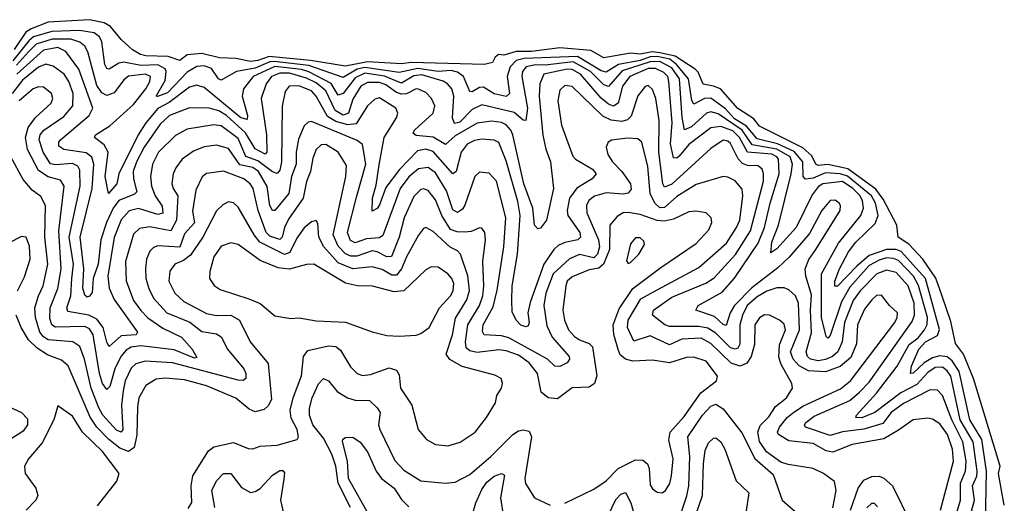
# Model space of a CAD drawing. Extents: x 1443846 to 1577407, y 839182 to 927291.
# Tile 530 of 535: x 1564348 to 1568389, y 914763 to 916748. Entities that reach past the tile are written whole.
import ezdxf

# ---------------------------------------------------------------- set-up
doc = ezdxf.new("R2010")
doc.units = 0

msp = doc.modelspace()

# ---------------------------------------------------------------- linework, layer by layer
at = {"layer": '0CON20XD'}
for points in [[(1568389.2, 914755), (1568366, 914885), (1568372.7, 914915), (1568262.4, 915275), (1568222, 915375), (1568189.3, 915419.3), (1568169.6, 915509.6), (1568133, 915617), (1568107.6, 915687.6), (1568054.5, 915764.5), (1567997.1, 915827.1), (1567953.1, 915855), (1567947.9, 915905), (1567891.3, 916011.3), (1567862.1, 916052.1), (1567746.5, 916136.5), (1567665, 916153.1), (1567625, 916150), (1567615, 916154.7), (1567598.7, 916188.7), (1567561.7, 916221.7), (1567385, 916311.8), (1567361, 916341), (1567295, 916384.3), (1567223.8, 916463.8), (1567195, 916476), (1567153, 916483), (1567132.2, 916532.2), (1567120.6, 916545), (1567038.6, 916598.6), (1566975, 916612.1), (1566944.2, 916615.8), (1566895, 916606.5), (1566855, 916611.2), (1566745, 916591.1), (1566692.4, 916622.4), (1566565, 916632.9), (1566448.3, 916618.3), (1566385, 916617.7), (1566335, 916602.7), (1566312.5, 916605), (1566298.9, 916595), (1566288, 916572), (1566255.2, 916564.8), (1565955, 916573.1), (1565915, 916566.9), (1565775, 916574.7), (1565685, 916557.6), (1565541.4, 916581.4), (1565372.2, 916597.8), (1565325, 916580.2), (1565295, 916577), (1565235, 916589.5), (1565168.1, 916591.9), (1565095, 916608.9), (1565035.5, 916604.5), (1565005, 916580.4), (1564957.6, 916597.6), (1564865, 916600), (1564844.4, 916605), (1564811.5, 916625), (1564765, 916666.5), (1564720.5, 916720.5), (1564695.1, 916735.1), (1564635, 916748.4), (1564465, 916737.8), (1564395, 916711.4), (1564373.1, 916696.9), (1564325, 916626.6)], [(1568308, 914465), (1568316.4, 914895), (1568296.9, 915025), (1568247.7, 915105), (1568203.8, 915303.8), (1568175, 915348.2), (1568155, 915364.6), (1568125, 915367.8), (1568095, 915360.1), (1568060.3, 915339.7), (1568015, 915296.8), (1568003.8, 915295), (1568007.9, 915325), (1568038.8, 915395), (1568066.2, 915425), (1568115, 915451.5), (1568123.5, 915476.5), (1568065.9, 915685), (1567965.9, 915795.9), (1567945, 915804.7), (1567905, 915804.6), (1567835, 915780.3), (1567783.3, 915736.7), (1567705, 915654.2), (1567693.5, 915653.5), (1567693.3, 915675), (1567712.3, 915725), (1567749.7, 915795), (1567779.8, 915835), (1567858.8, 915911.2), (1567872, 915945), (1567860.7, 915995), (1567844, 916025), (1567745, 916106.4), (1567715.5, 916115.5), (1567655, 916120), (1567605, 916097), (1567573.1, 916093.1), (1567563.5, 916105), (1567562, 916165), (1567526.6, 916206.6), (1567458.4, 916238.4), (1567375, 916258.8), (1567331, 916311), (1567281.6, 916341.6), (1567245, 916381.8), (1567185, 916426.2), (1567159.2, 916425), (1567115, 916401.8), (1567107.2, 916417.2), (1567093.5, 916505), (1567044.3, 916565), (1567015.9, 916585.9), (1566965, 916596.8), (1566935, 916596.5), (1566895, 916580.6), (1566805, 916564.9), (1566755, 916532.9), (1566735, 916539), (1566637.2, 916597.2), (1566418.4, 916588.4), (1566385, 916580.4), (1566361, 916555), (1566348.8, 916515), (1566358.7, 916445), (1566345, 916433), (1566295, 916444.1), (1566251.3, 916471.3), (1566235, 916469.8), (1566205, 916452.7), (1566195, 916454.1), (1566168.8, 916515), (1566145, 916532.9), (1566119.1, 916539.1), (1566065, 916536.2), (1565981.7, 916548.3), (1565905, 916531.5), (1565765, 916551.7), (1565733, 916545), (1565675, 916510.3), (1565535, 916560), (1565392.9, 916577.1), (1565374.9, 916575.1), (1565315, 916549.6), (1565238, 916535), (1565175, 916500.2), (1565164.4, 916505), (1565135, 916548.6), (1565105, 916559), (1565075, 916556.7), (1565035, 916532.2), (1564955, 916448.6), (1564912.9, 916432.9), (1564907.5, 916435), (1564945, 916498.9), (1564949.5, 916535), (1564945, 916546.5), (1564915, 916562.9), (1564845, 916560.6), (1564775, 916573.4), (1564755, 916570.2), (1564715, 916544.7), (1564705, 916547.7), (1564697.6, 916565), (1564685, 916657.5), (1564675, 916677.8), (1564652.9, 916695), (1564593.4, 916703.4), (1564480.3, 916699.7), (1564405, 916678.5), (1564385, 916662.2), (1564320.2, 916579.8)], [(1568250.6, 914715), (1568267.3, 914775), (1568258, 914835), (1568275.9, 914874.1), (1568278, 914895), (1568261.8, 915015), (1568208.3, 915105), (1568170, 915285), (1568155, 915306.6), (1568135, 915321.2), (1568105, 915320.4), (1568075, 915300.1), (1568029.5, 915250.5), (1567964.1, 915215.9), (1567857.4, 915135), (1567805, 915113), (1567779.2, 915115), (1567782.3, 915125), (1567864.8, 915215), (1567949.8, 915325), (1567998.2, 915415), (1568035, 915441.4), (1568061.9, 915475), (1568072.9, 915497.1), (1568073.8, 915525), (1568037.4, 915657.4), (1568017, 915695), (1567955, 915759.4), (1567935, 915768.2), (1567905, 915770.3), (1567875, 915761.5), (1567835, 915738.6), (1567755, 915649.8), (1567720.7, 915589.3), (1567675, 915452.2), (1567665, 915441.2), (1567657.6, 915447.6), (1567638.2, 915525), (1567638.9, 915705), (1567709, 915831), (1567776.5, 915915), (1567800.2, 915945), (1567810.8, 915975), (1567807.8, 916005), (1567797.1, 916025), (1567768, 916055), (1567725, 916084.5), (1567645, 916074.9), (1567625, 916062.3), (1567600.3, 916029.7), (1567534.9, 915895), (1567455, 915807.5), (1567430.9, 915790.9), (1567434.8, 915835), (1567462.4, 915905), (1567514.9, 916114.9), (1567520.2, 916155), (1567510.3, 916185), (1567455, 916216.3), (1567354.8, 916234.8), (1567313, 916295), (1567215, 916361.6), (1567185, 916369.9), (1567166.9, 916365), (1567105, 916309), (1567076.1, 916296.1), (1567066.7, 916346.7), (1567056, 916505), (1567025, 916550.2), (1566975, 916576.5), (1566935, 916575.2), (1566821.3, 916538.7), (1566765, 916474.4), (1566745, 916480.2), (1566690.1, 916535), (1566619.2, 916575), (1566505, 916561.3), (1566465, 916563.5), (1566426.7, 916555), (1566411.4, 916535), (1566408.9, 916515), (1566431.7, 916385), (1566425, 916334.4), (1566415, 916335.4), (1566377, 916367), (1566245, 916398.3), (1566205, 916379.3), (1566155, 916327.4), (1566132.4, 916322.4), (1566124.8, 916344.8), (1566129.8, 916435), (1566121, 916465), (1566104.3, 916484.3), (1566086.2, 916496.2), (1565997.8, 916522.2), (1565965, 916518), (1565915, 916488.1), (1565845, 916517.1), (1565765, 916528.1), (1565725, 916509.9), (1565675, 916445.2), (1565655, 916438.2), (1565626.6, 916486.6), (1565535, 916534.9), (1565504.3, 916544.3), (1565395, 916556), (1565306, 916515), (1565266.2, 916465), (1565260.4, 916435), (1565283.5, 916355), (1565281.4, 916338.6), (1565255, 916344.9), (1565105, 916469.5), (1565075, 916479.3), (1565045, 916471.6), (1564961.6, 916408.4), (1564915, 916383.2), (1564865.3, 916324.7), (1564834.3, 916275.7), (1564754.8, 916115), (1564746.3, 916075), (1564712.5, 916035), (1564698.3, 916105), (1564710.4, 916205), (1564695, 916234), (1564655.5, 916265), (1564658.5, 916275), (1564717.8, 916312.2), (1564815, 916400), (1564865.7, 916465), (1564882.4, 916495), (1564885.1, 916515.1), (1564864.8, 916524.8), (1564795, 916516), (1564775, 916501.4), (1564735, 916448.4), (1564705, 916436.9), (1564685, 916448.4), (1564665, 916477.9), (1564627, 916617), (1564615, 916639.2), (1564595, 916656), (1564558.3, 916668.3), (1564481.4, 916668.6), (1564415, 916647.2), (1564384.3, 916615.7), (1564335, 916561.2)], [(1568193.7, 914725), (1568209.5, 914775), (1568208.8, 914845), (1568230.5, 914895), (1568233.1, 914935), (1568218.3, 915015), (1568173.6, 915105), (1568135, 915205.9), (1568115, 915227.6), (1568085, 915228.1), (1567975, 915172.5), (1567925, 915134.8), (1567890, 915090), (1567812.9, 915067.1), (1567725, 915055.9), (1567675, 915041.3), (1567572.7, 915075), (1567568.7, 915085), (1567574.7, 915095), (1567609.2, 915120.7), (1567755, 915184.2), (1567795, 915218.3), (1567835, 915260), (1568011, 915509), (1568021.1, 915535), (1568019.5, 915585), (1567994.8, 915655), (1567945, 915710.8), (1567905, 915719.6), (1567865.3, 915705), (1567797, 915635), (1567769.2, 915595), (1567732.9, 915505), (1567724.1, 915425), (1567705.5, 915385), (1567684, 915366), (1567655, 915353.2), (1567625, 915347.7), (1567593.2, 915355), (1567581.4, 915365), (1567576.2, 915385), (1567598.1, 915461.9), (1567593.1, 915555), (1567598.4, 915618.4), (1567575.2, 915695), (1567571.9, 915725), (1567586.7, 915763.3), (1567615, 915804.6), (1567715.4, 915965), (1567717.5, 915985), (1567711.9, 915995), (1567695, 916007.9), (1567675, 916006), (1567640, 915965), (1567589.4, 915870.6), (1567506.3, 915773.7), (1567460, 915729.9), (1567353, 915647), (1567281.7, 915575), (1567263.4, 915545), (1567247.1, 915492.9), (1567235, 915496.7), (1567200.1, 915530.1), (1567122.9, 915555), (1567133.3, 915575), (1567230.5, 915629.5), (1567282.3, 915687.7), (1567378.8, 915831.2), (1567405.4, 915895), (1567428.8, 915995), (1567465.1, 916114.9), (1567462.4, 916175), (1567455, 916185.8), (1567435.5, 916195.5), (1567335, 916204.9), (1567302.7, 916265), (1567275, 916291.4), (1567225, 916309.2), (1567185, 916303.7), (1567095, 916235.2), (1567055, 916187.9), (1567045, 916180), (1567031.5, 916181.5), (1567018.7, 916238.7), (1567025.3, 916325), (1567012.7, 916495), (1567008.2, 916515), (1566991.9, 916531.9), (1566957.5, 916547.5), (1566927.9, 916547.9), (1566852.7, 916515), (1566822.7, 916475), (1566803.7, 916405), (1566785, 916393), (1566765, 916401.3), (1566735, 916425.8), (1566649.2, 916525), (1566615, 916544), (1566595, 916545.6), (1566499.7, 916525), (1566482.5, 916485), (1566480.3, 916435), (1566494.5, 916274.5), (1566506.8, 916216.8), (1566526.1, 916165), (1566538.5, 916055), (1566510.4, 915925), (1566485, 915891.8), (1566475, 915889.1), (1566461.4, 915905), (1566454.5, 915975), (1566417.2, 916075), (1566371.3, 916275), (1566363.6, 916295), (1566345, 916317.1), (1566325, 916326.2), (1566285, 916331.2), (1566225, 916323.7), (1566135, 916271), (1566095, 916235.2), (1566045, 916265.7), (1565975, 916272.4), (1565962.7, 916282.7), (1565968.5, 916295), (1566045.3, 916365), (1566051.9, 916395), (1566038.8, 916425), (1566015, 916449.1), (1565985, 916463.6), (1565975, 916464.7), (1565935, 916444.4), (1565915, 916442.8), (1565895, 916448.9), (1565851, 916481), (1565825, 916490.9), (1565775, 916489.9), (1565747.7, 916475), (1565715, 916421.4), (1565697.5, 916365), (1565675, 916356.7), (1565643.2, 916375), (1565605, 916456.8), (1565565, 916488.6), (1565525, 916507.6), (1565455, 916529), (1565415, 916528.1), (1565381.7, 916515), (1565359.2, 916485), (1565338.7, 916425), (1565360.7, 916275), (1565362.5, 916205), (1565355, 916196.2), (1565315, 916218.4), (1565274.2, 916284.2), (1565196.6, 916355), (1565165, 916374), (1565125, 916384.8), (1565045, 916386), (1564963.2, 916355), (1564925, 916319.3), (1564858.5, 916225), (1564827.3, 916165), (1564814.3, 916125), (1564814.6, 916095), (1564828.7, 916041.3), (1564818.7, 916031.3), (1564754.6, 916005.4), (1564731.5, 915975), (1564703.5, 915915), (1564680.6, 915845), (1564669.8, 915745), (1564649.8, 915685), (1564645, 915628.8), (1564635, 915613.1), (1564625, 915609.4), (1564615, 915617.5), (1564606.6, 915646.6), (1564611.6, 915725), (1564595.7, 915855.7), (1564645.8, 916055), (1564651.7, 916155), (1564644.1, 916184.1), (1564621.2, 916201.2), (1564528.6, 916215), (1564508.9, 916228.9), (1564508, 916245), (1564514.7, 916255), (1564633.6, 916355), (1564647.4, 916385), (1564591.1, 916545), (1564537.1, 916617.1), (1564504.3, 916634.3), (1564445, 916623.5), (1564335.9, 916525)], [(1568127.6, 914735), (1568180.2, 914935), (1568177.1, 914985), (1568156.4, 915045), (1568125, 915088.8), (1568095, 915107.8), (1568075, 915112), (1568015, 915105.8), (1567955, 915063.1), (1567895, 915027.2), (1567765, 915004), (1567685, 914973), (1567658.3, 914978.3), (1567605, 915007.9), (1567505, 915019.3), (1567461.9, 915045), (1567458.6, 915055), (1567466.7, 915075), (1567497.6, 915115), (1567525, 915137.4), (1567565, 915163.2), (1567717.3, 915232.7), (1567758.4, 915265), (1567939.3, 915505), (1567950, 915525), (1567950.5, 915545), (1567917.5, 915575), (1567885, 915617.5), (1567865, 915616.5), (1567845, 915598.5), (1567815, 915560), (1567787.1, 915495), (1567782.2, 915417.8), (1567759.3, 915360.7), (1567715.4, 915324.6), (1567655, 915302.3), (1567585, 915306.3), (1567546.9, 915326.9), (1567522.9, 915355), (1567511.4, 915385), (1567549.2, 915475), (1567544, 915584), (1567531.6, 915615), (1567505, 915638.7), (1567485, 915647.6), (1567455, 915647), (1567415, 915633.5), (1567375, 915611), (1567334.2, 915575), (1567314.7, 915535.3), (1567304.2, 915495), (1567304.2, 915415.8), (1567295, 915400), (1567285, 915395.7), (1567265, 915401.3), (1567205, 915460.9), (1567172.2, 915482.2), (1567135, 915488.8), (1567015, 915488.3), (1566996, 915496), (1566945.4, 915535), (1566948.8, 915555), (1567025, 915608.6), (1567163.6, 915666.4), (1567198, 915688), (1567286, 915784), (1567348, 915882), (1567400.2, 916085), (1567401.3, 916115), (1567395, 916134.4), (1567378.5, 916148.5), (1567335, 916150.3), (1567315, 916158), (1567297.2, 916177.2), (1567265, 916239.7), (1567255, 916249.1), (1567235, 916253.5), (1567185, 916219.7), (1567025, 916073.2), (1566995, 916060.6), (1566987.8, 916075), (1566971.3, 916205), (1566973.2, 916335), (1566958.9, 916425), (1566945, 916461.5), (1566927.7, 916477.7), (1566915, 916473.5), (1566884.5, 916435.5), (1566857.5, 916352.5), (1566842.4, 916337.6), (1566819.5, 916330.5), (1566775.7, 916335.7), (1566741.8, 916351.8), (1566615, 916474.7), (1566585, 916478), (1566565, 916459.5), (1566557.1, 916415), (1566571.6, 916315), (1566617.7, 916187.7), (1566629.5, 916175), (1566699.6, 916135), (1566714, 916115), (1566698.2, 916095), (1566635, 916056.5), (1566604.9, 916015), (1566595.5, 915965), (1566598, 915945), (1566646.6, 915875), (1566649.6, 915855), (1566638.6, 915845), (1566585, 915833.8), (1566558.4, 915821.6), (1566540.4, 915805), (1566499.7, 915745), (1566443.5, 915586.5), (1566433.3, 915545), (1566439.4, 915505), (1566435, 915491.4), (1566425, 915486.7), (1566405, 915493.6), (1566385.6, 915515), (1566369.3, 915549.3), (1566367.3, 915595), (1566368.9, 915655), (1566391.4, 915785), (1566402.4, 915945), (1566392.2, 916002.2), (1566345, 916169.1), (1566315, 916243.4), (1566295, 916254.3), (1566245, 916258), (1566215, 916252.3), (1566185, 916237), (1566160.4, 916205), (1566139.7, 916125), (1566125, 916115.9), (1566045, 916206.6), (1566015, 916217.2), (1565980.6, 916209.4), (1565906.5, 916133.5), (1565850.2, 916059.8), (1565825, 915988.5), (1565815, 915973.1), (1565795, 915962.5), (1565795.3, 916015.3), (1565811.4, 916068.6), (1565822.8, 916152.8), (1565844, 916265), (1565894.1, 916345), (1565899.3, 916365), (1565891.1, 916385), (1565825, 916426.9), (1565805, 916421.8), (1565775, 916394.7), (1565728.6, 916321.4), (1565695, 916316.7), (1565645, 916330.8), (1565611, 916351), (1565565, 916434.1), (1565545, 916456.5), (1565493.8, 916476.2), (1565454.5, 916475), (1565436.9, 916453.1), (1565425, 916393.3), (1565422.8, 916165), (1565415, 916130.9), (1565405, 916116.8), (1565385, 916124.2), (1565325, 916169.4), (1565276, 916186), (1565245, 916260.2), (1565175, 916311.9), (1565145, 916316.6), (1565035, 916298.3), (1564987.4, 916272.6), (1564917.3, 916205), (1564893.5, 916155), (1564884.8, 916105), (1564888.8, 916065), (1564904.5, 916025), (1564932.6, 915982.6), (1564935, 915954), (1564915, 915948.4), (1564835, 915973.2), (1564797, 915963), (1564765, 915927.2), (1564735.6, 915854.4), (1564709, 915695), (1564715.6, 915645.6), (1564735, 915599.3), (1564831.8, 915465), (1564826.4, 915455), (1564765, 915450.7), (1564715, 915406.7), (1564705, 915424.4), (1564690.9, 915485), (1564665, 915519.1), (1564631.2, 915535), (1564545, 915550), (1564541.3, 915565), (1564557.3, 915615), (1564561.4, 915685), (1564568.4, 915745), (1564551.2, 915855), (1564596.2, 916065), (1564595, 916130), (1564586.5, 916146.5), (1564565, 916157.7), (1564495, 916152.2), (1564475, 916156.3), (1564444.2, 916205), (1564427.2, 916255), (1564432.1, 916275), (1564446.4, 916295), (1564529.7, 916350.3), (1564566.4, 916395), (1564567.7, 916445), (1564549, 916495), (1564530.2, 916525), (1564485, 916557.2), (1564455, 916565.2), (1564425, 916552.9), (1564359.5, 916500.5), (1564316.5, 916445)], [(1567384.3, 915015.7), (1567376.9, 915055), (1567387.3, 915082.7), (1567422.8, 915117.2), (1567450.5, 915159.5), (1567495, 915196), (1567520.4, 915235), (1567517.3, 915255), (1567472.8, 915332.8), (1567463.1, 915363.1), (1567466.5, 915413.5), (1567491.4, 915475), (1567485, 915498.1), (1567465.8, 915515), (1567425, 915535.3), (1567405, 915537.1), (1567385, 915524.5), (1567365.4, 915495), (1567363.4, 915415), (1567350.2, 915365), (1567332.3, 915337.7), (1567305, 915325.9), (1567267.4, 915337.4), (1567185, 915418.2), (1567145, 915440.6), (1567065, 915436.2), (1567015, 915412.6), (1566935, 915450.7), (1566868.4, 915428.4), (1566842, 915485), (1566844.9, 915515), (1566897.3, 915602.7), (1566965, 915638.9), (1567135, 915731.4), (1567249, 915831), (1567290.6, 915895), (1567303.3, 915925), (1567316.5, 916025), (1567312.9, 916052.9), (1567285, 916087.1), (1567255, 916101.5), (1567235, 916103.8), (1567125, 916071.4), (1567045, 916022.1), (1566995, 915977.4), (1566975, 915976.1), (1566955.1, 915995.1), (1566935.2, 916035), (1566926.5, 916145), (1566900.8, 916245), (1566885, 916259.1), (1566842.1, 916262.1), (1566776.6, 916253.4), (1566762.9, 916245), (1566754.5, 916225), (1566762.5, 916195), (1566780.9, 916165), (1566819.2, 916125), (1566854.7, 916075), (1566858, 916052), (1566845, 916035.4), (1566825, 916031.7), (1566755, 916037.2), (1566706.6, 916023.4), (1566684.1, 916005.9), (1566674.8, 915985), (1566675.2, 915955.2), (1566724.2, 915845), (1566727, 915815), (1566719.4, 915785), (1566705, 915770), (1566645, 915783.9), (1566603.9, 915766.1), (1566537.8, 915705), (1566507.6, 915625), (1566499.1, 915575), (1566511.1, 915491.1), (1566534, 915445), (1566602.9, 915365), (1566604.5, 915355), (1566595, 915340), (1566565, 915324.6), (1566545, 915325.4), (1566513.8, 915355), (1566355, 915441.7), (1566325, 915450), (1566254.6, 915455), (1566247.5, 915467.5), (1566249.6, 915495), (1566291.2, 915568.8), (1566308.3, 915638.3), (1566335.2, 915815), (1566343.6, 915935), (1566305.2, 916085.2), (1566275, 916118), (1566235, 916122), (1566215.4, 916104.6), (1566175, 915986.2), (1566165, 915969.7), (1566145, 915956.5), (1566125, 915968.2), (1566100, 916045), (1566055, 916120.2), (1566025, 916141.6), (1565985, 916135.6), (1565945, 916103.2), (1565910, 916055), (1565838.4, 915861.6), (1565825, 915852), (1565771.4, 915848.6), (1565725, 915831.5), (1565705, 915841.4), (1565693.1, 915875), (1565730.2, 916019.8), (1565768.8, 916155), (1565755.2, 916235.2), (1565732.6, 916252.6), (1565545, 916330), (1565532.2, 916327.8), (1565515, 916312.5), (1565492.1, 916257.9), (1565482.1, 916205), (1565482.2, 916155), (1565463, 916105), (1565452.9, 916035), (1565395, 915964.5), (1565385, 915965.4), (1565375.2, 915985), (1565363.5, 916063.5), (1565327.4, 916125), (1565305, 916141.4), (1565251.9, 916151.9), (1565205, 916219.7), (1565155, 916233.8), (1565105, 916226.1), (1565061.3, 916208.7), (1565015.3, 916175), (1564989.3, 916140.7), (1564977.4, 916115), (1564972.8, 916075), (1564977.8, 916055), (1564997.5, 916025), (1564993.7, 915976.3), (1564991.1, 915925), (1564968.4, 915881.6), (1564882.2, 915897.8), (1564839.4, 915890.6), (1564815, 915867.9), (1564781.7, 915755), (1564784.3, 915675.7), (1564814.8, 915595), (1564845, 915554.2), (1564874.2, 915524.2), (1564935, 915481.4), (1565011.6, 915445), (1565056.4, 915395), (1565075, 915361.2), (1565065, 915359.1), (1564982.2, 915392.2), (1564845, 915408.5), (1564805.8, 915404.2), (1564785, 915392), (1564763.3, 915365), (1564737.8, 915315), (1564717.5, 915242.5), (1564705, 915229.5), (1564687.9, 915255), (1564675.5, 915295.5), (1564649.2, 915455), (1564635, 915478.7), (1564615, 915488.4), (1564495, 915485.5), (1564479.6, 915495), (1564471, 915521), (1564473.3, 915565), (1564504.2, 915645), (1564518.3, 915725), (1564509.2, 915880.8), (1564530.5, 916065), (1564515, 916089), (1564465, 916103), (1564425, 916129), (1564379.4, 916215), (1564371.3, 916265), (1564383, 916305), (1564413.3, 916346.7), (1564477.3, 916405), (1564483.3, 916425), (1564478.2, 916445), (1564445, 916470.9), (1564425, 916472.5), (1564403.8, 916465), (1564346.4, 916415)], [(1566585, 914762.5), (1566705, 914821.2), (1566755, 914855.4), (1566804.1, 914905.9), (1566875, 914940.6), (1566905, 914939.2), (1566924.8, 914924.8), (1566931.7, 914905), (1566935, 914838.8), (1566945, 914821.4), (1566965, 914808.1), (1566985, 914805.6), (1566998.9, 914815), (1567016.5, 914843.5), (1567023.1, 914875), (1567030.7, 914945), (1567011.8, 915021.8), (1567017.8, 915055), (1567075, 915118.6), (1567143.8, 915216.2), (1567208, 915265), (1567211.4, 915285), (1567165, 915345.9), (1567115, 915363.3), (1567085, 915360.9), (1567015, 915338.9), (1566945, 915349.7), (1566865, 915346.8), (1566834.8, 915354.8), (1566812.7, 915372.7), (1566803.6, 915393.6), (1566786.2, 915456.2), (1566784.4, 915495), (1566808.3, 915561.7), (1566864.8, 915645), (1566978.8, 915731.2), (1567125, 915828.9), (1567176.8, 915885), (1567188.2, 915915), (1567185.6, 915935), (1567165, 915955.6), (1567122.4, 915962.4), (1567095, 915958.8), (1567031.1, 915928.9), (1566995, 915920.8), (1566964.4, 915924.4), (1566895, 915949.1), (1566845, 915956.5), (1566824.8, 915955.2), (1566799.9, 915940.1), (1566769.7, 915905), (1566769, 915805), (1566744.1, 915745), (1566725, 915728), (1566685, 915721.1), (1566615, 915693), (1566595.3, 915675), (1566589.8, 915655), (1566577.6, 915555), (1566584.2, 915515), (1566600.3, 915475), (1566625, 915447.8), (1566645, 915433.4), (1566685, 915419.1), (1566698.9, 915405), (1566716.3, 915286.3), (1566707.5, 915255), (1566685, 915239.8), (1566615, 915236.8), (1566555, 915191.7), (1566516.3, 915196.3), (1566488.8, 915218.8), (1566472.6, 915295), (1566439, 915339), (1566395, 915370.7), (1566345, 915389), (1566315, 915392.8), (1566225, 915382.2), (1566195, 915389), (1566180.8, 915400.8), (1566177.2, 915425), (1566187.1, 915495), (1566235.4, 915575), (1566248.5, 915615), (1566252.8, 915655), (1566248.3, 915755), (1566259.1, 915845), (1566256.8, 915875), (1566245, 915892.5), (1566235, 915894.2), (1566201.4, 915878.6), (1566175, 915875.5), (1566143.4, 915876.6), (1566116.4, 915886.4), (1566080.8, 915945), (1566055, 916008.8), (1566025, 916046.5), (1566005, 916054.1), (1565995, 916050.6), (1565965, 916022.9), (1565926.6, 915935), (1565905.5, 915855), (1565874.1, 915775.9), (1565855, 915774.1), (1565815.4, 915795), (1565795, 915798.6), (1565732.2, 915777.8), (1565707.4, 915777.4), (1565685, 915787.3), (1565655, 915819), (1565635.1, 915865), (1565686.6, 916105), (1565689.2, 916149.2), (1565654.5, 916205), (1565605, 916235.7), (1565585, 916234.7), (1565564.8, 916215.2), (1565550.7, 916179.3), (1565542, 916125), (1565525.5, 916084.5), (1565510.7, 916015), (1565450.8, 915929.3), (1565434.3, 915895), (1565424.8, 915855.2), (1565415, 915846.2), (1565375, 915859.1), (1565359, 915875), (1565326.2, 915965), (1565305.8, 916055), (1565293.3, 916075), (1565267.3, 916095), (1565185, 916125.8), (1565115, 916116.8), (1565097.5, 916102.5), (1565071.3, 916048.7), (1565057.8, 915962.2), (1565065, 915914.5), (1565025, 915869.2), (1565005.1, 915814.9), (1564915, 915820), (1564896.8, 915813.2), (1564882.4, 915797.6), (1564868.4, 915765), (1564863.6, 915726.4), (1564865.9, 915685.9), (1564877.7, 915645), (1564896.6, 915605), (1564952.2, 915545), (1565045.9, 915505.9), (1565095, 915468.1), (1565155, 915458.1), (1565175, 915445.5), (1565200.7, 915395), (1565268.2, 915315), (1565276.5, 915295), (1565276.2, 915275), (1565265, 915266.9), (1565245, 915267.8), (1564975, 915338.9), (1564863.5, 915346.5), (1564825, 915335.2), (1564805, 915317.2), (1564780.8, 915265), (1564772.8, 915225), (1564765.5, 915165.5), (1564770.7, 915065), (1564764.7, 915055.3), (1564745, 915062.3), (1564688.9, 915125), (1564672.1, 915155), (1564641.1, 915235), (1564614.2, 915355), (1564595, 915406.8), (1564566.2, 915426.2), (1564465, 915434.3), (1564445.5, 915445.5), (1564431.1, 915465), (1564413.1, 915525), (1564410.5, 915565), (1564424.8, 915615), (1564444.6, 915655), (1564463.8, 915745), (1564451.4, 915855), (1564453.3, 915985), (1564435, 916022.7), (1564398.9, 916048.9), (1564362.3, 916092.3), (1564311.5, 916185)], [(1566115, 915814.3), (1566045, 915878.2), (1566015, 915894.5), (1566005, 915891.1), (1565985, 915863.3), (1565935, 915774), (1565914.9, 915725), (1565895, 915699.3), (1565875, 915699.6), (1565835, 915723), (1565795, 915734.1), (1565714.8, 915725.2), (1565655, 915750), (1565595.9, 915815), (1565575.7, 915855), (1565571.3, 915911.3), (1565565, 915924), (1565545, 915918.9), (1565515, 915893.1), (1565485, 915851.8), (1565457.3, 915792.7), (1565435, 915784.6), (1565334.2, 915835), (1565310.2, 915865), (1565245, 915978.5), (1565225, 915996.9), (1565205, 916000.4), (1565181.3, 915988.7), (1565156.1, 915963.9), (1565099.3, 915855), (1565049.2, 915780.8), (1565020.1, 915759.9), (1564985.2, 915744.8), (1564963.7, 915716.3), (1564960.7, 915675), (1564984.7, 915625), (1565021.5, 915591.5), (1565115, 915542.5), (1565155, 915534.1), (1565215, 915535.6), (1565249.7, 915515), (1565294.1, 915425), (1565367.1, 915337.1), (1565380.9, 915189.1), (1565367.2, 915162.8), (1565351.7, 915148.3), (1565315, 915138.2), (1565289.2, 915149.2), (1565235, 915194.7), (1565115, 915244.4), (1565025, 915269.1), (1564945, 915276.9), (1564907.8, 915272.2), (1564865, 915246.8), (1564837, 915195), (1564830.8, 915159.2), (1564828.2, 915041.8), (1564818.3, 914991.7), (1564795, 914975.8), (1564758.6, 914988.6), (1564714.4, 915025), (1564665, 915074.8), (1564636.5, 915116.5), (1564546.6, 915326.6), (1564520.1, 915350.1), (1564462.6, 915372.6), (1564419.1, 915399.1), (1564384.4, 915434.4), (1564353.9, 915485), (1564332.8, 915535)], [(1564339.2, 915635), (1564367.8, 915692.2), (1564391.2, 915765), (1564388.6, 915818.6), (1564375, 915855.6), (1564355, 915858.2), (1564305, 915832.7)], [(1566845, 915747.5), (1566855, 915751.1), (1566888.9, 915785), (1566911.9, 915825), (1566909.4, 915839.4), (1566895, 915852.2), (1566875, 915852.5), (1566855, 915828), (1566838.3, 915758.3), (1566845, 915747.5)], [(1565039, 914741), (1565054.2, 914765.8), (1565051.7, 914835), (1565058.4, 914875), (1565122.5, 914977.5), (1565144.5, 914995), (1565225, 915012.7), (1565285, 914987.9), (1565305, 914986.2), (1565335, 914996.8), (1565405, 915001.5), (1565486.2, 915025), (1565492.2, 915035), (1565487.1, 915065), (1565462.4, 915112.4), (1565457.6, 915145), (1565470, 915195), (1565504.4, 915285.6), (1565512.2, 915365), (1565530.2, 915389.8), (1565615, 915408.5), (1565645, 915407.1), (1565665, 915390.8), (1565705, 915323.1), (1565733.3, 915295), (1565755, 915286.7), (1565787.9, 915292.1), (1565865, 915319.2), (1565895, 915309.1), (1565905, 915290), (1565910.8, 915235), (1565957.3, 915165), (1565983.3, 915065), (1566017.5, 915025), (1566055, 915004.5), (1566105, 914999.1), (1566156.3, 915013.7), (1566217.8, 915055), (1566263.8, 915115), (1566300.6, 915175), (1566305.8, 915205), (1566325.7, 915235), (1566329.2, 915255), (1566323.8, 915275), (1566298.2, 915288.2), (1566164.5, 915324.5), (1566113.6, 915353.6), (1566098.6, 915375), (1566123.7, 915455), (1566137, 915523), (1566182.6, 915597.4), (1566194.1, 915635.9), (1566187.2, 915697.2), (1566157, 915785), (1566145, 915799.7), (1566115, 915814.3)], [(1565905, 915448.8), (1565975, 915453.6), (1565995, 915460), (1566028.5, 915485), (1566070.9, 915565), (1566116.7, 915615), (1566127.1, 915635), (1566129.2, 915665), (1566122.2, 915685), (1566105, 915704.7), (1566065, 915732.7), (1566037, 915733), (1566015, 915721.5), (1565925.2, 915634.8), (1565885, 915630.5), (1565795.9, 915654.1), (1565735, 915655.2), (1565685, 915666.9), (1565555, 915744.1), (1565525, 915743.5), (1565455, 915724.2), (1565409, 915729), (1565335, 915758.9), (1565245, 915824.6), (1565215, 915832.5), (1565175, 915818.9), (1565144.7, 915775), (1565128.2, 915715), (1565127.3, 915685), (1565146.5, 915656.5), (1565170.1, 915640.1), (1565287.8, 915602.2), (1565335, 915582.8), (1565395, 915531.8), (1565461.3, 915521.3), (1565495, 915524.5), (1565565, 915511.3), (1565685, 915506.1), (1565795, 915466.5), (1565855, 915452.2), (1565905, 915448.8)], [(1565705.2, 914745), (1565654.6, 914845), (1565645.6, 914915), (1565629.6, 914965), (1565595, 915030.5), (1565551.1, 915085), (1565537.1, 915125), (1565537.1, 915152.9), (1565548.7, 915195), (1565575, 915253.1), (1565595, 915274.4), (1565615, 915265.7), (1565651, 915221), (1565692.9, 915195), (1565725, 915186), (1565783.8, 915185), (1565815.5, 915155), (1565826.8, 915135), (1565821.1, 915085), (1565825.8, 915065), (1565888.1, 914938.1), (1565925, 914899.3), (1565995, 914854.7), (1566095, 914844.7), (1566135, 914848.7), (1566195, 914880.9), (1566281.3, 914955), (1566372, 915045), (1566395, 915060.3), (1566415, 915064.7), (1566438.4, 915058.4), (1566448.4, 915035), (1566421.4, 914865), (1566423.7, 914843.7), (1566460.8, 914785), (1566525, 914755.6)], [(1564287.1, 915167.1), (1564355, 915136), (1564380, 915110), (1564379.8, 915085), (1564361.5, 915058.5), (1564308.4, 915025)], [(1564667.2, 914752.8), (1564746.4, 914853.6), (1564755.5, 914885), (1564687.7, 914975), (1564605.1, 915055.1), (1564565, 915120), (1564505, 915162.5), (1564487.9, 915105), (1564439.8, 915010.2), (1564383.6, 914945), (1564367.9, 914915), (1564370.7, 914885), (1564413.6, 914825), (1564421.9, 914795), (1564414.1, 914775.9), (1564374.5, 914735)], [(1567044, 914665), (1567086.2, 914793.8), (1567093.8, 914835), (1567098.4, 914955), (1567090, 915035), (1567150.2, 915125), (1567185, 915161.4), (1567205, 915169.3), (1567235, 915150.7), (1567311.4, 915051.4), (1567365, 914946), (1567440.6, 914880.6), (1567477.5, 914775), (1567595, 914672.5)], [(1565785.7, 914705), (1565697.2, 914865), (1565692.9, 914935), (1565673, 915017), (1565673.8, 915026.2), (1565685, 915032.9), (1565715, 915034.4), (1565745, 915013.8), (1565775, 914973.8), (1565811, 914895), (1565832.5, 914865), (1565885, 914824.2), (1565915, 914778.2), (1565945, 914748.4)], [(1567109.4, 914675), (1567150.9, 914795), (1567154, 914926), (1567161, 914979), (1567175, 915010.5), (1567195, 915030), (1567205, 915031.1), (1567225, 915014.4), (1567242.4, 914985), (1567289, 914855), (1567340, 914805), (1567323.7, 914695)], [(1567685, 914743.8), (1567698.4, 914815), (1567692.7, 914852.7), (1567647.1, 914885), (1567605, 914905.3), (1567501.5, 914921.5), (1567471.7, 914931.7), (1567413.3, 914973.3), (1567384.3, 915015.7)], [(1565148.7, 914745), (1565136.1, 914815), (1565155, 914854.4), (1565185, 914884.4), (1565215, 914884.3), (1565257.9, 914827.9), (1565295, 914807.5), (1565315, 914810.7), (1565335, 914823.1), (1565385, 914877.9), (1565415, 914897.5), (1565427.3, 914897.3), (1565435, 914888), (1565431.9, 914861.9), (1565418.8, 914775), (1565431.8, 914715)], [(1566205, 914713.1), (1566219.6, 914765), (1566245, 914819.2), (1566265, 914850), (1566295, 914874), (1566325.5, 914885.5), (1566337.6, 914877.6), (1566321.1, 914785), (1566346.6, 914626.6)], [(1567758.4, 914735), (1567789.7, 914825), (1567812.5, 914857.5), (1567845, 914872), (1567875, 914874.3), (1567895, 914866.3), (1567930.9, 914835), (1568005, 914680.8)], [(1566726.9, 914635), (1566795, 914778.7), (1566815, 914799.7), (1566835, 914806.9), (1566856.3, 914765), (1566885, 914661.9)], [(1567825, 914744.6), (1567845, 914763.8), (1567855, 914763.6), (1567868.1, 914748.1)]]:
    msp.add_lwpolyline(points, dxfattribs=at)

doc.saveas('drawing.dxf')
